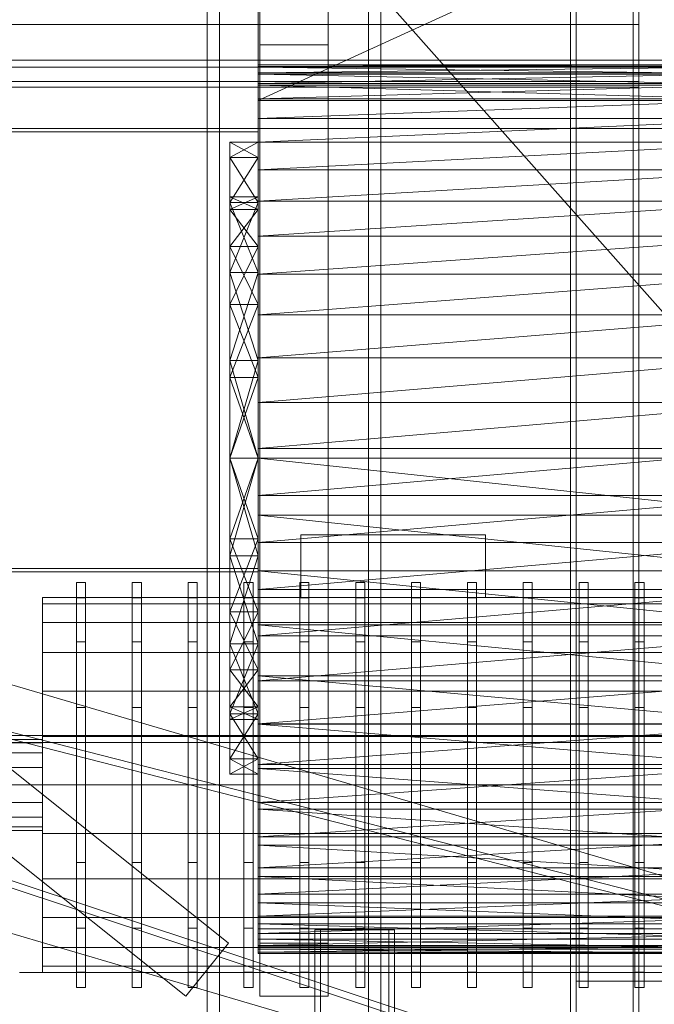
# Model space of a CAD drawing. Header units: millimetres. Extents: x -3490 to 61924, y -72580 to 6847.
# Tile 307 of 656: x 1580 to 2139, y -35370 to -34504. Entities that reach past the tile are written whole.
import ezdxf

# ---------------------------------------------------------------- set-up
doc = ezdxf.new("R2010")
doc.units = ezdxf.units.MM
for name, color, linetype, lineweight in [('COTAS_P', 1, 'Continuous', 0), ('frontal_C04', 7, 'Continuous', 0), ('frontal_secador', 7, 'Continuous', 0), ('frontal_tolva', 7, 'Continuous', 0)]:
    doc.layers.add(name, color=color, linetype=linetype, lineweight=lineweight)
doc.dimstyles.new('R19_100', dxfattribs={"dimtxt": 250, "dimasz": 150, "dimexe": 150, "dimexo": 80, "dimgap": 100, "dimtad": 1, "dimtih": 1, "dimtoh": 1, "dimdsep": 46, "dimcen": 0.09, "dimadec": 0, "dimazin": 0, "dimtfac": 1, "dimtdec": 4, "dimtofl": 0, "dimtmove": 0, "dimatfit": 3, "dimfxl": 1, "dimtolj": 1, "dimtzin": 0, "dimarcsym": 0})

# ---------------------------------------------------------------- blocks, each defined once
blk = doc.blocks.new('DIM_R29_52')
at = {"layer": 'COTAS_P'}
for p, q in [((-1750, -34600), (-1600, -34555)), ((2600, -34600), (2450, -34555)), ((-1750, -35500), (-1750, -34600)), ((-1750, -34600), (2600, -34600)), ((-1750, -34600), (-1600, -34645)), ((2600, -34600), (2450, -34645)), ((2600, -35500), (2600, -34600))]:
    blk.add_line(p, q, dxfattribs=at)
blk.add_text('4350 P', height=250, dxfattribs=at).set_placement((425, -34500))

msp = doc.modelspace()

# ---------------------------------------------------------------- linework, layer by layer
at = {"layer": 'frontal_C04'}
for p, q in [((1827.5, -34957.5), (1990, -34957.5)), ((1827.5, -35012.5), (1827.5, -34957.5)), ((1990, -34957.5), (1990, -35012.5)), ((1630, -35012.865), (1630, -34999.3)), ((1638, -34999.3), (1630, -34999.3)), ((1638, -35012.865), (1638, -34999.3)), ((1679.167, -35012.865), (1679.167, -34999.3)), ((1687.167, -34999.3), (1679.167, -34999.3)), ((1687.167, -35012.865), (1687.167, -34999.3)), ((1728.333, -35012.865), (1728.333, -34999.3)), ((1736.333, -34999.3), (1728.333, -34999.3)), ((1736.333, -35012.865), (1736.333, -34999.3)), ((1777.5, -35012.865), (1777.5, -34999.3)), ((1785.5, -34999.3), (1777.5, -34999.3)), ((1785.5, -35012.865), (1785.5, -34999.3)), ((1826.667, -35012.865), (1826.667, -34999.3)), ((1834.667, -34999.3), (1826.667, -34999.3)), ((1834.667, -35012.865), (1834.667, -34999.3)), ((1875.833, -35012.865), (1875.833, -34999.3)), ((1883.833, -34999.3), (1875.833, -34999.3)), ((1883.833, -35012.865), (1883.833, -34999.3)), ((1925, -35012.865), (1925, -34999.3)), ((1933, -34999.3), (1925, -34999.3)), ((1933, -35012.865), (1933, -34999.3)), ((1974.167, -35012.865), (1974.167, -34999.3)), ((1982.167, -34999.3), (1974.167, -34999.3)), ((1982.167, -35012.865), (1982.167, -34999.3)), ((2023.333, -35012.865), (2023.333, -34999.3)), ((2031.333, -34999.3), (2023.333, -34999.3)), ((2031.333, -35012.865), (2031.333, -34999.3)), ((2072.5, -35012.865), (2072.5, -34999.3)), ((2080.5, -34999.3), (2072.5, -34999.3)), ((2080.5, -35012.865), (2080.5, -34999.3)), ((2121.667, -35012.865), (2121.667, -34999.3)), ((2129.667, -34999.3), (2121.667, -34999.3)), ((2129.667, -35012.865), (2129.667, -34999.3)), ((1600, -35018.122), (1600, -35012.5)), ((2250, -35012.5), (1600, -35012.5)), ((1600, -35034.606), (1600, -35018.122)), ((2250, -35018.122), (1600, -35018.122)), ((1630, -35051.494), (1630, -35012.865)), ((1638, -35012.865), (1630, -35012.865)), ((1638, -35051.494), (1638, -35012.865)), ((1679.167, -35051.494), (1679.167, -35012.865)), ((1687.167, -35012.865), (1679.167, -35012.865)), ((1687.167, -35051.494), (1687.167, -35012.865)), ((1728.333, -35051.494), (1728.333, -35012.865)), ((1736.333, -35012.865), (1728.333, -35012.865)), ((1736.333, -35051.494), (1736.333, -35012.865)), ((1777.5, -35051.494), (1777.5, -35012.865)), ((1785.5, -35012.865), (1777.5, -35012.865)), ((1785.5, -35051.494), (1785.5, -35012.865)), ((1826.667, -35051.494), (1826.667, -35012.865)), ((1834.667, -35012.865), (1826.667, -35012.865)), ((1990, -35012.5), (1827.5, -35012.5)), ((1834.667, -35051.494), (1834.667, -35012.865)), ((1875.833, -35051.494), (1875.833, -35012.865)), ((1883.833, -35012.865), (1875.833, -35012.865)), ((1883.833, -35051.494), (1883.833, -35012.865)), ((1925, -35051.494), (1925, -35012.865)), ((1933, -35012.865), (1925, -35012.865)), ((1933, -35051.494), (1933, -35012.865)), ((1974.167, -35051.494), (1974.167, -35012.865)), ((1982.167, -35012.865), (1974.167, -35012.865)), ((1982.167, -35051.494), (1982.167, -35012.865)), ((2023.333, -35051.494), (2023.333, -35012.865)), ((2031.333, -35012.865), (2023.333, -35012.865)), ((2031.333, -35051.494), (2031.333, -35012.865)), ((2072.5, -35051.494), (2072.5, -35012.865)), ((2080.5, -35012.865), (2072.5, -35012.865)), ((2080.5, -35051.494), (2080.5, -35012.865)), ((2121.667, -35051.494), (2121.667, -35012.865)), ((2129.667, -35012.865), (2121.667, -35012.865)), ((2129.667, -35051.494), (2129.667, -35012.865)), ((1600, -35060.827), (1600, -35034.606)), ((2250, -35034.606), (1600, -35034.606)), ((1630, -35109.306), (1630, -35051.494)), ((1638, -35051.494), (1630, -35051.494)), ((1638, -35109.306), (1638, -35051.494)), ((1679.167, -35109.306), (1679.167, -35051.494)), ((1687.167, -35051.494), (1679.167, -35051.494)), ((1687.167, -35109.306), (1687.167, -35051.494)), ((1728.333, -35109.306), (1728.333, -35051.494)), ((1736.333, -35051.494), (1728.333, -35051.494)), ((1736.333, -35109.306), (1736.333, -35051.494)), ((1777.5, -35109.306), (1777.5, -35051.494)), ((1785.5, -35051.494), (1777.5, -35051.494)), ((1785.5, -35109.306), (1785.5, -35051.494)), ((1826.667, -35109.306), (1826.667, -35051.494)), ((1834.667, -35051.494), (1826.667, -35051.494)), ((1834.667, -35109.306), (1834.667, -35051.494)), ((1875.833, -35109.306), (1875.833, -35051.494)), ((1883.833, -35051.494), (1875.833, -35051.494)), ((1883.833, -35109.306), (1883.833, -35051.494)), ((1925, -35109.306), (1925, -35051.494)), ((1933, -35051.494), (1925, -35051.494)), ((1933, -35109.306), (1933, -35051.494)), ((1974.167, -35109.306), (1974.167, -35051.494)), ((1982.167, -35051.494), (1974.167, -35051.494)), ((1982.167, -35109.306), (1982.167, -35051.494)), ((2023.333, -35109.306), (2023.333, -35051.494)), ((2031.333, -35051.494), (2023.333, -35051.494)), ((2031.333, -35109.306), (2031.333, -35051.494)), ((2072.5, -35109.306), (2072.5, -35051.494)), ((2080.5, -35051.494), (2072.5, -35051.494)), ((2080.5, -35109.306), (2080.5, -35051.494)), ((2121.667, -35109.306), (2121.667, -35051.494)), ((2129.667, -35051.494), (2121.667, -35051.494)), ((2129.667, -35109.306), (2129.667, -35051.494)), ((1600, -35095), (1600, -35060.827)), ((2250, -35060.827), (1600, -35060.827)), ((2629.541, -35399.241), (1529.541, -35076.741)), ((1600, -35134.795), (1600, -35095)), ((2250, -35095), (1600, -35095)), ((1630, -35177.5), (1630, -35109.306)), ((1638, -35109.306), (1630, -35109.306)), ((1638, -35177.5), (1638, -35109.306)), ((1679.167, -35177.5), (1679.167, -35109.306)), ((1687.167, -35109.306), (1679.167, -35109.306)), ((1687.167, -35177.5), (1687.167, -35109.306)), ((1728.333, -35177.5), (1728.333, -35109.306)), ((1736.333, -35109.306), (1728.333, -35109.306)), ((1736.333, -35177.5), (1736.333, -35109.306)), ((1777.5, -35177.5), (1777.5, -35109.306)), ((1785.5, -35109.306), (1777.5, -35109.306)), ((1785.5, -35177.5), (1785.5, -35109.306)), ((1826.667, -35177.5), (1826.667, -35109.306)), ((1834.667, -35109.306), (1826.667, -35109.306)), ((1834.667, -35177.5), (1834.667, -35109.306)), ((1875.833, -35177.5), (1875.833, -35109.306)), ((1883.833, -35109.306), (1875.833, -35109.306)), ((1883.833, -35177.5), (1883.833, -35109.306)), ((1925, -35177.5), (1925, -35109.306)), ((1933, -35109.306), (1925, -35109.306)), ((1933, -35177.5), (1933, -35109.306)), ((1974.167, -35177.5), (1974.167, -35109.306)), ((1982.167, -35109.306), (1974.167, -35109.306)), ((1982.167, -35177.5), (1982.167, -35109.306)), ((2023.333, -35177.5), (2023.333, -35109.306)), ((2031.333, -35109.306), (2023.333, -35109.306)), ((2031.333, -35177.5), (2031.333, -35109.306)), ((2072.5, -35177.5), (2072.5, -35109.306)), ((2080.5, -35109.306), (2072.5, -35109.306)), ((2080.5, -35177.5), (2080.5, -35109.306)), ((2121.667, -35177.5), (2121.667, -35109.306)), ((2129.667, -35109.306), (2121.667, -35109.306)), ((2129.667, -35177.5), (2129.667, -35109.306)), ((2624.025, -35406.022), (1514.118, -35122.276)), ((2625.511, -35400.209), (1515.604, -35116.463)), ((1600, -35137.5), (1530, -35137.5)), ((1600, -35140.545), (1530, -35140.545)), ((1600, -35177.5), (1600, -35134.795)), ((2250, -35134.795), (1600, -35134.795)), ((1600, -35140.545), (1600, -35137.5)), ((1600, -35149.216), (1600, -35140.545)), ((1600, -35149.216), (1530, -35149.216)), ((1600, -35162.193), (1600, -35149.216)), ((1600, -35162.193), (1530, -35162.193)), ((1600, -35177.5), (1600, -35162.193)), ((1530, -35177.5), (1600, -35177.5)), ((1600, -35177.5), (1600, -35220.205)), ((1600, -35177.5), (2250, -35177.5)), ((1600, -35192.807), (1600, -35177.5)), ((1630, -35177.5), (1630, -35245.694)), ((1630, -35177.5), (1638, -35177.5)), ((1638, -35245.694), (1638, -35177.5)), ((1679.167, -35177.5), (1679.167, -35245.694)), ((1679.167, -35177.5), (1687.167, -35177.5)), ((1687.167, -35245.694), (1687.167, -35177.5)), ((1728.333, -35177.5), (1728.333, -35245.694)), ((1728.333, -35177.5), (1736.333, -35177.5)), ((1736.333, -35245.694), (1736.333, -35177.5)), ((1777.5, -35177.5), (1777.5, -35245.694)), ((1777.5, -35177.5), (1785.5, -35177.5)), ((1785.5, -35245.694), (1785.5, -35177.5)), ((1826.667, -35177.5), (1826.667, -35245.694)), ((1826.667, -35177.5), (1834.667, -35177.5)), ((1834.667, -35245.694), (1834.667, -35177.5)), ((1875.833, -35177.5), (1875.833, -35245.694)), ((1875.833, -35177.5), (1883.833, -35177.5)), ((1883.833, -35245.694), (1883.833, -35177.5)), ((1925, -35177.5), (1925, -35245.694)), ((1925, -35177.5), (1933, -35177.5)), ((1933, -35245.694), (1933, -35177.5)), ((1974.167, -35177.5), (1974.167, -35245.694)), ((1974.167, -35177.5), (1982.167, -35177.5)), ((1982.167, -35245.694), (1982.167, -35177.5)), ((2023.333, -35177.5), (2023.333, -35245.694)), ((2023.333, -35177.5), (2031.333, -35177.5)), ((2031.333, -35245.694), (2031.333, -35177.5)), ((2072.5, -35177.5), (2072.5, -35245.694)), ((2072.5, -35177.5), (2080.5, -35177.5)), ((2080.5, -35245.694), (2080.5, -35177.5)), ((2121.667, -35177.5), (2121.667, -35245.694)), ((2121.667, -35177.5), (2129.667, -35177.5)), ((2129.667, -35245.694), (2129.667, -35177.5)), ((1600, -35192.807), (1530, -35192.807)), ((1600, -35192.807), (1600, -35205.784)), ((1600, -35205.784), (1530, -35205.784)), ((1600, -35205.784), (1600, -35214.455)), ((1600, -35214.455), (1530, -35214.455)), ((1600, -35217.5), (1530, -35217.5)), ((1600, -35214.455), (1600, -35217.5)), ((1600, -35220.205), (1600, -35260)), ((2250, -35220.205), (1600, -35220.205)), ((2567.591, -35597.768), (1480.177, -35237.3)), ((2569.479, -35592.073), (1482.065, -35231.605)), ((1630, -35245.694), (1630, -35303.506)), ((1638, -35245.694), (1630, -35245.694)), ((1638, -35245.694), (1638, -35303.506)), ((1679.167, -35245.694), (1679.167, -35303.506)), ((1687.167, -35245.694), (1679.167, -35245.694)), ((1687.167, -35245.694), (1687.167, -35303.506)), ((1728.333, -35245.694), (1728.333, -35303.506)), ((1736.333, -35245.694), (1728.333, -35245.694)), ((1736.333, -35245.694), (1736.333, -35303.506)), ((1777.5, -35245.694), (1777.5, -35303.506)), ((1785.5, -35245.694), (1777.5, -35245.694)), ((1785.5, -35245.694), (1785.5, -35303.506)), ((1826.667, -35245.694), (1826.667, -35303.506)), ((1834.667, -35245.694), (1826.667, -35245.694)), ((1834.667, -35245.694), (1834.667, -35303.506)), ((1875.833, -35245.694), (1875.833, -35303.506)), ((1883.833, -35245.694), (1875.833, -35245.694)), ((1883.833, -35245.694), (1883.833, -35303.506)), ((1925, -35245.694), (1925, -35303.506)), ((1933, -35245.694), (1925, -35245.694)), ((1933, -35245.694), (1933, -35303.506)), ((1974.167, -35245.694), (1974.167, -35303.506)), ((1982.167, -35245.694), (1974.167, -35245.694)), ((1982.167, -35245.694), (1982.167, -35303.506)), ((2023.333, -35245.694), (2023.333, -35303.506)), ((2031.333, -35245.694), (2023.333, -35245.694)), ((2031.333, -35245.694), (2031.333, -35303.506)), ((2072.5, -35245.694), (2072.5, -35303.506)), ((2080.5, -35245.694), (2072.5, -35245.694)), ((2080.5, -35245.694), (2080.5, -35303.506)), ((2121.667, -35245.694), (2121.667, -35303.506)), ((2129.667, -35245.694), (2121.667, -35245.694)), ((2129.667, -35245.694), (2129.667, -35303.506)), ((1600, -35260), (1600, -35294.173)), ((2250, -35260), (1600, -35260)), ((2570.459, -35600.759), (1470.459, -35278.259)), ((1600, -35294.173), (1600, -35320.394)), ((2250, -35294.173), (1600, -35294.173)), ((1630, -35303.506), (1630, -35342.135)), ((1638, -35303.506), (1630, -35303.506)), ((1638, -35303.506), (1638, -35342.135)), ((1679.167, -35303.506), (1679.167, -35342.135)), ((1687.167, -35303.506), (1679.167, -35303.506)), ((1687.167, -35303.506), (1687.167, -35342.135)), ((1728.333, -35303.506), (1728.333, -35342.135)), ((1736.333, -35303.506), (1728.333, -35303.506)), ((1736.333, -35303.506), (1736.333, -35342.135)), ((1777.5, -35303.506), (1777.5, -35342.135)), ((1785.5, -35303.506), (1777.5, -35303.506)), ((1785.5, -35303.506), (1785.5, -35342.135)), ((1826.667, -35303.506), (1826.667, -35342.135)), ((1834.667, -35303.506), (1826.667, -35303.506)), ((1834.667, -35303.506), (1834.667, -35342.135)), ((1875.833, -35303.506), (1875.833, -35342.135)), ((1883.833, -35303.506), (1875.833, -35303.506)), ((1883.833, -35303.506), (1883.833, -35342.135)), ((1925, -35303.506), (1925, -35342.135)), ((1933, -35303.506), (1925, -35303.506)), ((1933, -35303.506), (1933, -35342.135)), ((1974.167, -35303.506), (1974.167, -35342.135)), ((1982.167, -35303.506), (1974.167, -35303.506)), ((1982.167, -35303.506), (1982.167, -35342.135)), ((2023.333, -35303.506), (2023.333, -35342.135)), ((2031.333, -35303.506), (2023.333, -35303.506)), ((2031.333, -35303.506), (2031.333, -35342.135)), ((2072.5, -35303.506), (2072.5, -35342.135)), ((2080.5, -35303.506), (2072.5, -35303.506)), ((2080.5, -35303.506), (2080.5, -35342.135)), ((2121.667, -35303.506), (2121.667, -35342.135)), ((2129.667, -35303.506), (2121.667, -35303.506)), ((2129.667, -35303.506), (2129.667, -35342.135)), ((1600, -35320.394), (1600, -35336.878)), ((2250, -35320.394), (1600, -35320.394)), ((1600, -35336.878), (1600, -35342.5)), ((2250, -35336.878), (1600, -35336.878)), ((1580, -35342.5), (2270, -35342.5)), ((2250, -35342.5), (1600, -35342.5)), ((1630, -35342.135), (1630, -35355.7)), ((1638, -35342.135), (1630, -35342.135)), ((1638, -35342.135), (1638, -35355.7)), ((1679.167, -35342.135), (1679.167, -35355.7)), ((1687.167, -35342.135), (1679.167, -35342.135)), ((1687.167, -35342.135), (1687.167, -35355.7)), ((1728.333, -35342.135), (1728.333, -35355.7)), ((1736.333, -35342.135), (1728.333, -35342.135)), ((1736.333, -35342.135), (1736.333, -35355.7)), ((1777.5, -35342.135), (1777.5, -35355.7)), ((1785.5, -35342.135), (1777.5, -35342.135)), ((1785.5, -35342.135), (1785.5, -35355.7)), ((1826.667, -35342.135), (1826.667, -35355.7)), ((1834.667, -35342.135), (1826.667, -35342.135)), ((1834.667, -35342.135), (1834.667, -35355.7)), ((1875.833, -35342.135), (1875.833, -35355.7)), ((1883.833, -35342.135), (1875.833, -35342.135)), ((1883.833, -35342.135), (1883.833, -35355.7)), ((1925, -35342.135), (1925, -35355.7)), ((1933, -35342.135), (1925, -35342.135)), ((1933, -35342.135), (1933, -35355.7)), ((1974.167, -35342.135), (1974.167, -35355.7)), ((1982.167, -35342.135), (1974.167, -35342.135)), ((1982.167, -35342.135), (1982.167, -35355.7)), ((2023.333, -35342.135), (2023.333, -35355.7)), ((2031.333, -35342.135), (2023.333, -35342.135)), ((2031.333, -35342.135), (2031.333, -35355.7)), ((2072.5, -35342.135), (2072.5, -35355.7)), ((2080.5, -35342.135), (2072.5, -35342.135)), ((2080.5, -35342.135), (2080.5, -35355.7)), ((2121.667, -35342.135), (2121.667, -35355.7)), ((2129.667, -35342.135), (2121.667, -35342.135)), ((2129.667, -35342.135), (2129.667, -35355.7)), ((1638, -35355.7), (1630, -35355.7)), ((1687.167, -35355.7), (1679.167, -35355.7)), ((1736.333, -35355.7), (1728.333, -35355.7)), ((1785.5, -35355.7), (1777.5, -35355.7)), ((1834.667, -35355.7), (1826.667, -35355.7)), ((1883.833, -35355.7), (1875.833, -35355.7)), ((1933, -35355.7), (1925, -35355.7)), ((1982.167, -35355.7), (1974.167, -35355.7)), ((2031.333, -35355.7), (2023.333, -35355.7)), ((2080.5, -35355.7), (2072.5, -35355.7)), ((2129.667, -35355.7), (2121.667, -35355.7))]:
    msp.add_line(p, q, dxfattribs=at)
at = {"layer": 'frontal_secador'}
for p, q in [((2065, -35980), (2065, -33443.5)), ((2070, -35980), (2070, -33443.5)), ((2120, -35980), (2120, -33443.5)), ((2125, -35980), (2125, -33443.5)), ((1790, -34575.203), (1790, -34360)), ((1790, -34890), (1790, -34360)), ((2260, -34890), (1790, -34360)), ((2260, -34360), (1790, -34575.203)), ((1325, -34508.5), (2125, -34508.5)), ((2125, -34508.5), (2125, -34503.5)), ((2125, -34558.5), (2125, -34508.5)), ((1400, -34540), (2200, -34540)), ((1790, -34543.834), (1790, -34552.209)), ((1790, -34546.122), (1790, -34543.834)), ((1790, -34550.982), (1790, -34543.834)), ((1790, -34543.834), (1790, -34545.438)), ((1790, -34543.834), (1790, -34575.203)), ((1790, -34573.861), (1790, -34543.834)), ((1790, -34543.834), (1790, -34890)), ((1790, -34663.997), (1790, -34543.834)), ((1790, -34543.834), (1790, -35081.561)), ((1790, -34964.32), (1790, -34543.834)), ((1790, -34543.834), (1790, -35313.212)), ((2260, -34546.122), (1790, -34543.834)), ((2260, -34543.834), (1790, -34543.834)), ((2260, -34543.834), (1790, -34545.438)), ((1400, -34546), (2200, -34546)), ((1790, -34545.438), (1790, -34550.982)), ((2260, -34545.438), (1790, -34545.438)), ((2260, -34545.438), (1790, -34550.982)), ((1790, -34552.209), (1790, -34546.122)), ((2260, -34552.209), (1790, -34546.122)), ((2260, -34546.122), (1790, -34546.122)), ((1790, -34573.861), (1790, -34550.982)), ((1790, -34550.982), (1790, -34560.471)), ((2260, -34550.982), (1790, -34550.982)), ((2260, -34550.982), (1790, -34560.471)), ((1790, -34552.209), (1790, -34575.203)), ((1790, -34561.96), (1790, -34552.209)), ((2260, -34561.96), (1790, -34552.209)), ((2260, -34552.209), (1790, -34552.209)), ((1325, -34558.5), (2125, -34558.5)), ((1790, -34560.471), (1790, -34573.861)), ((2260, -34560.471), (1790, -34560.471)), ((2260, -34560.471), (1790, -34573.861)), ((1790, -34575.203), (1790, -34561.96)), ((2260, -34575.203), (1790, -34561.96)), ((2260, -34561.96), (1790, -34561.96)), ((2125, -34563.5), (2125, -34558.5)), ((1325, -34563.5), (2125, -34563.5)), ((1790, -34611.949), (1790, -34573.861)), ((1790, -34573.861), (1790, -34591.065)), ((1790, -34663.997), (1790, -34573.861)), ((2260, -34573.861), (1790, -34573.861)), ((2260, -34573.861), (1790, -34591.065)), ((1790, -34575.203), (1790, -34890)), ((1790, -34575.203), (2260, -34575.203)), ((1790, -34591.065), (1790, -34611.949)), ((2260, -34591.065), (1790, -34591.065)), ((2260, -34591.065), (1790, -34611.949)), ((1400, -34600), (1790, -34600)), ((1400, -34603), (1790, -34603)), ((1790, -34603), (1790, -34600)), ((1790, -34987), (1790, -34603)), ((1765, -34625.606), (1765, -34612)), ((1790, -34625.606), (1765, -34612)), ((1790, -34612), (1765, -34612)), ((1790, -34612), (1765, -34625.606)), ((1790, -34663.997), (1790, -34611.949)), ((1790, -34611.949), (1790, -34636.334)), ((2260, -34611.949), (1790, -34611.949)), ((2260, -34611.949), (1790, -34636.334)), ((1790, -34625.606), (1790, -34612)), ((1765, -34625.606), (1765, -34726.596)), ((1765, -34665.093), (1765, -34625.606)), ((1765, -34754.809), (1765, -34625.606)), ((1765, -34703.926), (1765, -34625.606)), ((1765, -34671.257), (1765, -34625.606)), ((1765, -34660), (1765, -34625.606)), ((1790, -34665.093), (1765, -34625.606)), ((1790, -34625.606), (1765, -34625.606)), ((1790, -34625.606), (1765, -34665.093)), ((1790, -34726.596), (1790, -34625.606)), ((1790, -34625.606), (1790, -34665.093)), ((1790, -34625.606), (1790, -34754.809)), ((1790, -34625.606), (1790, -34703.926)), ((1790, -34625.606), (1790, -34671.257)), ((1790, -34625.606), (1790, -34660)), ((1790, -34636.334), (1790, -34663.997)), ((2260, -34636.334), (1790, -34636.334)), ((2260, -34636.334), (1790, -34663.997)), ((1765, -34671.257), (1765, -34660)), ((1790, -34671.257), (1765, -34660)), ((1790, -34660), (1765, -34660)), ((1790, -34660), (1765, -34671.257)), ((1765, -34726.596), (1765, -34665.093)), ((1790, -34726.596), (1765, -34665.093)), ((1790, -34665.093), (1765, -34665.093)), ((1790, -34665.093), (1765, -34726.596)), ((1790, -34660), (1790, -34671.257)), ((1790, -34728.067), (1790, -34663.997)), ((1790, -34663.997), (1790, -34694.676)), ((1790, -34801.597), (1790, -34663.997)), ((1790, -34964.32), (1790, -34663.997)), ((2260, -34663.997), (1790, -34663.997)), ((2260, -34663.997), (1790, -34694.676)), ((1790, -34665.093), (1790, -34726.596)), ((1765, -34703.926), (1765, -34671.257)), ((1765, -34671.257), (1765, -34726.596)), ((1790, -34703.926), (1765, -34671.257)), ((1790, -34671.257), (1765, -34671.257)), ((1790, -34671.257), (1765, -34703.926)), ((1790, -34671.257), (1790, -34703.926)), ((1790, -34726.596), (1790, -34671.257)), ((1790, -34694.676), (1790, -34728.067)), ((2260, -34694.676), (1790, -34694.676)), ((2260, -34694.676), (1790, -34728.067)), ((1765, -34754.809), (1765, -34703.926)), ((1765, -34703.926), (1765, -34726.596)), ((1790, -34754.809), (1765, -34703.926)), ((1790, -34703.926), (1765, -34703.926)), ((1790, -34703.926), (1765, -34754.809)), ((1790, -34703.926), (1790, -34754.809)), ((1790, -34726.596), (1790, -34703.926)), ((1765, -34726.596), (1765, -34890)), ((1765, -34804.093), (1765, -34726.596)), ((1765, -34754.809), (1765, -34726.596)), ((1790, -34804.093), (1765, -34726.596)), ((1790, -34726.596), (1765, -34726.596)), ((1790, -34726.596), (1765, -34804.093)), ((1790, -34890), (1790, -34726.596)), ((1790, -34726.596), (1790, -34804.093)), ((1790, -34726.596), (1790, -34754.809)), ((1790, -34801.597), (1790, -34728.067)), ((1790, -34728.067), (1790, -34763.832)), ((2260, -34728.067), (1790, -34728.067)), ((2260, -34728.067), (1790, -34763.832)), ((1765, -34754.809), (1765, -34890)), ((1765, -34818.926), (1765, -34754.809)), ((1790, -34818.926), (1765, -34754.809)), ((1790, -34754.809), (1765, -34754.809)), ((1790, -34754.809), (1765, -34818.926)), ((1790, -34890), (1790, -34754.809)), ((1790, -34754.809), (1790, -34818.926)), ((1790, -34763.832), (1790, -34801.597)), ((2260, -34763.832), (1790, -34763.832)), ((2260, -34763.832), (1790, -34801.597)), ((1765, -34890), (1765, -34804.093)), ((1790, -34890), (1765, -34804.093)), ((1790, -34804.093), (1765, -34804.093)), ((1790, -34804.093), (1765, -34890)), ((1790, -34881.506), (1790, -34801.597)), ((1790, -34801.597), (1790, -34840.964)), ((1790, -34964.32), (1790, -34801.597)), ((2260, -34801.597), (1790, -34801.597)), ((2260, -34801.597), (1790, -34840.964)), ((1790, -34804.093), (1790, -34890)), ((1765, -34818.926), (1765, -34890)), ((1790, -34890), (1765, -34818.926)), ((1790, -34818.926), (1765, -34818.926)), ((1790, -34818.926), (1765, -34890)), ((1790, -34890), (1790, -34818.926)), ((1790, -34840.964), (1790, -34881.506)), ((2260, -34840.964), (1790, -34840.964)), ((2260, -34840.964), (1790, -34881.506)), ((1790, -34964.32), (1790, -34881.506)), ((1790, -34881.506), (1790, -34922.778)), ((2260, -34881.506), (1790, -34881.506)), ((2260, -34881.506), (1790, -34922.778)), ((1765, -34890), (1765, -34961.074)), ((1765, -35053.404), (1765, -34890)), ((1765, -34890), (1765, -34975.907)), ((1765, -34890), (1765, -35025.191)), ((1765, -34890), (1790, -34890)), ((1790, -34890), (1765, -34975.907)), ((1790, -34975.907), (1765, -34890)), ((1790, -34890), (1765, -34961.074)), ((1790, -34961.074), (1765, -34890)), ((1790, -34890), (1790, -34989.216)), ((1790, -34940.203), (1790, -34890)), ((1790, -34890), (1790, -35081.561)), ((2260, -34940.203), (1790, -34890)), ((2260, -34890), (1790, -34890)), ((1790, -34961.074), (1790, -34890)), ((1790, -34890), (1790, -35053.404)), ((1790, -34975.907), (1790, -34890)), ((1790, -35025.191), (1790, -34890)), ((1790, -34922.778), (1790, -34964.32)), ((2260, -34922.778), (1790, -34922.778)), ((2260, -34922.778), (1790, -34964.32)), ((1790, -34989.216), (1790, -34940.203)), ((2260, -34989.216), (1790, -34940.203)), ((2260, -34940.203), (1790, -34940.203)), ((1765, -35025.191), (1765, -34961.074)), ((1765, -35053.404), (1765, -34961.074)), ((1790, -34961.074), (1765, -34961.074)), ((1790, -34961.074), (1765, -35025.191)), ((1790, -35025.191), (1765, -34961.074)), ((1790, -34961.074), (1790, -35025.191)), ((1790, -34961.074), (1790, -35053.404)), ((1790, -35046.325), (1790, -34964.32)), ((1790, -34964.32), (1790, -35005.66)), ((1790, -35123.732), (1790, -34964.32)), ((1790, -35250.28), (1790, -34964.32)), ((1790, -35313.212), (1790, -34964.32)), ((2260, -34964.32), (1790, -34964.32)), ((2260, -34964.32), (1790, -35005.66)), ((1765, -34975.907), (1765, -35053.404)), ((1790, -34975.907), (1765, -34975.907)), ((1790, -34975.907), (1765, -35053.404)), ((1790, -35053.404), (1765, -34975.907)), ((1790, -35053.404), (1790, -34975.907)), ((1400, -34987), (1790, -34987)), ((1400, -34990), (1790, -34990)), ((1790, -34990), (1790, -34987)), ((1790, -34989.216), (1790, -35081.561)), ((1790, -35036.504), (1790, -34989.216)), ((2260, -35036.504), (1790, -34989.216)), ((2260, -34989.216), (1790, -34989.216)), ((1790, -35005.66), (1790, -35046.325)), ((2260, -35005.66), (1790, -35005.66)), ((2260, -35005.66), (1790, -35046.325)), ((1765, -35053.404), (1765, -35025.191)), ((1765, -35076.074), (1765, -35025.191)), ((1765, -35154.394), (1765, -35025.191)), ((1790, -35025.191), (1765, -35025.191)), ((1790, -35025.191), (1765, -35076.074)), ((1790, -35076.074), (1765, -35025.191)), ((1790, -35025.191), (1790, -35053.404)), ((1790, -35025.191), (1790, -35076.074)), ((1790, -35025.191), (1790, -35154.394)), ((1790, -35081.561), (1790, -35036.504)), ((2260, -35081.561), (1790, -35036.504)), ((2260, -35036.504), (1790, -35036.504)), ((1790, -35123.732), (1790, -35046.325)), ((1790, -35046.325), (1790, -35085.838)), ((2260, -35046.325), (1790, -35046.325)), ((2260, -35046.325), (1790, -35085.838)), ((1765, -35154.394), (1765, -35053.404)), ((1765, -35053.404), (1765, -35114.907)), ((1765, -35053.404), (1765, -35076.074)), ((1765, -35053.404), (1765, -35108.743)), ((1790, -35053.404), (1765, -35053.404)), ((1790, -35053.404), (1765, -35114.907)), ((1790, -35114.907), (1765, -35053.404)), ((1790, -35053.404), (1790, -35154.394)), ((1790, -35114.907), (1790, -35053.404)), ((1790, -35076.074), (1790, -35053.404)), ((1790, -35108.743), (1790, -35053.404)), ((1765, -35108.743), (1765, -35076.074)), ((1765, -35154.394), (1765, -35076.074)), ((1790, -35076.074), (1765, -35076.074)), ((1790, -35076.074), (1765, -35108.743)), ((1790, -35108.743), (1765, -35076.074)), ((1790, -35076.074), (1790, -35108.743)), ((1790, -35076.074), (1790, -35154.394)), ((1790, -35081.561), (1790, -35163.111)), ((1790, -35123.91), (1790, -35081.561)), ((1790, -35081.561), (1790, -35230.519)), ((1790, -35081.561), (1790, -35313.212)), ((2260, -35123.91), (1790, -35081.561)), ((2260, -35081.561), (1790, -35081.561)), ((1790, -35085.838), (1790, -35123.732)), ((2260, -35085.838), (1790, -35085.838)), ((2260, -35085.838), (1790, -35123.732)), ((1765, -35154.394), (1765, -35108.743)), ((1765, -35120), (1765, -35108.743)), ((1790, -35108.743), (1765, -35108.743)), ((1790, -35108.743), (1765, -35120)), ((1790, -35120), (1765, -35108.743)), ((1765, -35114.907), (1765, -35154.394)), ((1790, -35114.907), (1765, -35114.907)), ((1790, -35114.907), (1765, -35154.394)), ((1790, -35154.394), (1765, -35114.907)), ((1790, -35108.743), (1790, -35154.394)), ((1790, -35108.743), (1790, -35120)), ((1790, -35154.394), (1790, -35114.907)), ((1765, -35154.394), (1765, -35120)), ((1790, -35120), (1765, -35120)), ((1790, -35120), (1790, -35154.394)), ((1790, -35192.855), (1790, -35123.732)), ((1790, -35123.732), (1790, -35159.551)), ((1790, -35250.28), (1790, -35123.732)), ((2260, -35123.732), (1790, -35123.732)), ((2260, -35123.732), (1790, -35159.551)), ((1790, -35163.111), (1790, -35123.91)), ((2260, -35163.111), (1790, -35123.91)), ((2260, -35123.91), (1790, -35123.91)), ((1400, -35134), (2200, -35134)), ((1400, -35140), (2200, -35140)), ((1765, -35154.394), (1765, -35168)), ((1790, -35154.394), (1765, -35154.394)), ((1790, -35154.394), (1765, -35168)), ((1790, -35168), (1765, -35154.394)), ((1790, -35154.394), (1790, -35168)), ((1790, -35159.551), (1790, -35192.855)), ((2260, -35159.551), (1790, -35159.551)), ((2260, -35159.551), (1790, -35192.855)), ((1790, -35168), (1765, -35168)), ((1790, -35163.111), (1790, -35230.519)), ((1790, -35198.765), (1790, -35163.111)), ((2260, -35198.765), (1790, -35163.111)), ((2260, -35163.111), (1790, -35163.111)), ((1790, -35250.28), (1790, -35192.855)), ((1790, -35192.855), (1790, -35223.228)), ((2260, -35192.855), (1790, -35192.855)), ((2260, -35192.855), (1790, -35223.228)), ((1790, -35230.519), (1790, -35198.765)), ((2260, -35230.519), (1790, -35198.765)), ((2260, -35198.765), (1790, -35198.765)), ((1790, -35223.228), (1790, -35250.28)), ((2260, -35223.228), (1790, -35223.228)), ((2260, -35223.228), (1790, -35250.28)), ((1790, -35230.519), (1790, -35281.156)), ((1790, -35258.067), (1790, -35230.519)), ((1790, -35230.519), (1790, -35313.212)), ((2260, -35258.067), (1790, -35230.519)), ((2260, -35230.519), (1790, -35230.519)), ((1790, -35293.037), (1790, -35250.28)), ((1790, -35250.28), (1790, -35273.656)), ((1790, -35318.748), (1790, -35250.28)), ((1790, -35313.212), (1790, -35250.28)), ((2260, -35250.28), (1790, -35250.28)), ((2260, -35250.28), (1790, -35273.656)), ((1790, -35281.156), (1790, -35258.067)), ((2260, -35281.156), (1790, -35258.067)), ((2260, -35258.067), (1790, -35258.067)), ((1790, -35273.656), (1790, -35293.037)), ((2260, -35273.656), (1790, -35273.656)), ((2260, -35273.656), (1790, -35293.037)), ((1790, -35281.156), (1790, -35313.212)), ((1790, -35299.586), (1790, -35281.156)), ((2260, -35299.586), (1790, -35281.156)), ((2260, -35281.156), (1790, -35281.156)), ((1790, -35318.748), (1790, -35293.037)), ((1790, -35293.037), (1790, -35308.145)), ((2260, -35293.037), (1790, -35293.037)), ((2260, -35293.037), (1790, -35308.145)), ((1790, -35313.212), (1790, -35299.586)), ((2260, -35313.212), (1790, -35299.586)), ((2260, -35299.586), (1790, -35299.586)), ((1790, -35304), (2260, -35304)), ((1790, -35320), (1790, -35304)), ((1840, -35305), (1845, -35305)), ((1840, -35785), (1840, -35305)), ((1845, -35785), (1845, -35305)), ((1845, -35305), (1905, -35305)), ((1905, -35305), (1910, -35305)), ((1905, -35785), (1905, -35305)), ((1910, -35785), (1910, -35305)), ((1790, -35308.145), (1790, -35318.748)), ((2260, -35308.145), (1790, -35308.145)), ((2260, -35308.145), (1790, -35318.748)), ((1790, -35313.212), (1790, -35325.754)), ((1790, -35321.945), (1790, -35313.212)), ((1790, -35313.212), (1790, -35318.748)), ((2260, -35321.945), (1790, -35313.212)), ((2260, -35313.212), (1790, -35313.212)), ((1790, -35325.754), (1790, -35318.748)), ((1790, -35318.748), (1790, -35324.662)), ((2260, -35318.748), (1790, -35318.748)), ((2260, -35318.748), (1790, -35324.662)), ((1790, -35320), (2260, -35320)), ((1790, -35325.754), (1790, -35321.945)), ((2260, -35325.754), (1790, -35321.945)), ((2260, -35321.945), (1790, -35321.945)), ((1790, -35324.662), (1790, -35325.754)), ((2260, -35324.662), (1790, -35324.662)), ((2260, -35324.662), (1790, -35325.754)), ((2260, -35325.754), (1790, -35325.754)), ((2070, -35350), (2205, -35350)), ((2070, -35425), (2070, -35350))]:
    msp.add_line(p, q, dxfattribs=at)
at = {"layer": 'frontal_tolva'}
for p, q in [((1745, -35980), (1745, -32700)), ((1756, -35980), (1756, -32700)), ((1887, -35980), (1887, -32700)), ((1898, -35980), (1898, -32700)), ((1763.733, -35316.567), (716.733, -34479.567)), ((1791.5, -35316.567), (1791.5, -34479.567)), ((1791.5, -34526.433), (1791.5, -34479.567)), ((1851.5, -34479.567), (1851.5, -35316.567)), ((1851.5, -34479.567), (1851.5, -34526.433)), ((1726.267, -35363.433), (679.267, -34526.433)), ((1851.5, -34526.433), (1791.5, -34526.433)), ((1791.5, -34526.433), (1791.5, -35363.433)), ((1851.5, -35363.433), (1851.5, -34526.433)), ((1763.733, -35316.567), (1726.267, -35363.433)), ((1851.5, -35316.567), (1791.5, -35316.567)), ((1791.5, -35316.567), (1791.5, -35363.433)), ((1851.5, -35363.433), (1851.5, -35316.567)), ((1791.5, -35363.433), (1851.5, -35363.433))]:
    msp.add_line(p, q, dxfattribs=at)

# ---------------------------------------------------------------- dimensions: what is measured, and where the dimension line sits
at = {"layer": 'COTAS_P'}
dim = msp.add_aligned_dim(p1=(-1750, -35500), p2=(2600, -35500), distance=900, text='<> P', dimstyle='R19_100', dxfattribs=at)
dim.commit()
dim.dimension.update_dxf_attribs({"geometry": 'DIM_R29_52', "text_midpoint": (425, -34600)})

doc.saveas('drawing.dxf')
